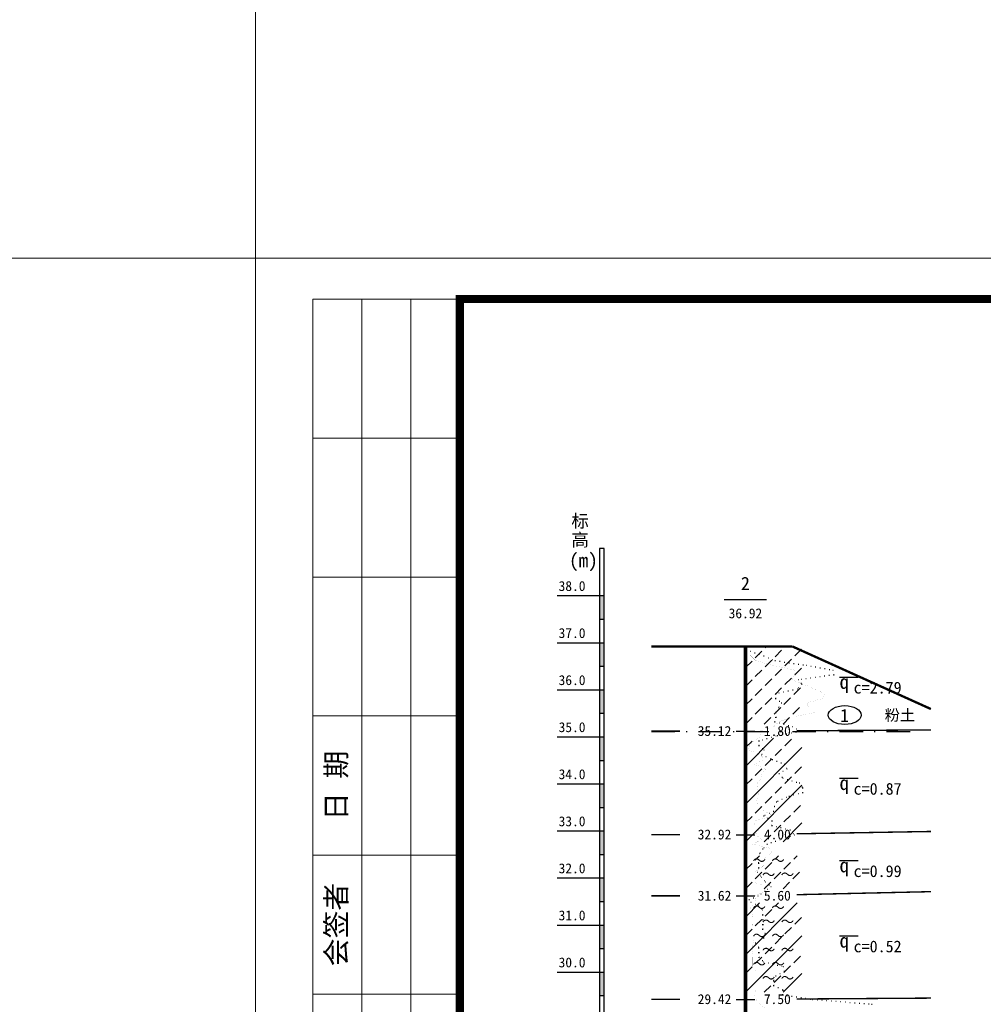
# Model space of a CAD drawing. Extents: x -27255 to 1448651, y 31034 to 8081248.
# Tile 263 of 580: x 582977 to 583182, y 3865063 to 3865273. Entities that reach past the tile are written whole.
import ezdxf
from ezdxf.enums import TextEntityAlignment as Align

# ---------------------------------------------------------------- set-up
doc = ezdxf.new("R2010")
doc.units = 0
doc.layers.get('0').update_dxf_attribs({"linetype": 'CONTINUOUS'})
doc.layers.add('0.13文字', color=3, linetype='CONTINUOUS', lineweight=13)
doc.layers.add('图框', color=7, linetype='CONTINUOUS', lineweight=20)
for name, color, linetype in [('其他', 7, 'CONTINUOUS'), ('勘探点', 7, 'CONTINUOUS'), ('地层线', 7, 'CONTINUOUS'), ('地面线', 7, 'CONTINUOUS'), ('层号标注', 7, 'CONTINUOUS'), ('层底深度及标高', 7, 'CONTINUOUS'), ('柱状图例', 7, 'CONTINUOUS'), ('标高标尺', 1, 'CONTINUOUS'), ('水位线', 7, 'CONTINUOUS'), ('静探', 7, 'CONTINUOUS')]:
    doc.layers.add(name, color=color, linetype=linetype)
doc.styles.add('宋体', font='FangSong_GB2312.ttf')
doc.styles.add('黑体', font='simhei.ttf')

# ---------------------------------------------------------------- blocks, each defined once
blk = doc.blocks.new('d4trtg')
at = {"lineweight": 0}
for p, q in [((653868.4, 3899605.3), (653868.4, 3902577.3)), ((653868.4, 3902577.3), (658071.2, 3902577.3))]:
    blk.add_line(p, q, dxfattribs=at)
for p, q in [((654118.6, 3902527.3), (653938.4, 3902527.3)), ((653938.4, 3902527.3), (653938.4, 3901506.6)), ((653998.5, 3902527.3), (653998.5, 3901506.6)), ((654058.5, 3902527.3), (654058.5, 3901506.6)), ((654118.6, 3902357.2), (653938.4, 3902357.2)), ((654118.6, 3902187.1), (653938.4, 3902187.1)), ((654118.6, 3902017), (653938.4, 3902017)), ((654118.6, 3901846.8), (653938.4, 3901846.8)), ((654118.6, 3901676.7), (653938.4, 3901676.7))]:
    blk.add_line(p, q)
at = {"lineweight": 0, "const_width": 10}
blk.add_lwpolyline([(654118.6, 3902527.3), (658021.2, 3902527.3), (658021.2, 3899655.4), (654118.6, 3899655.4)], close=True, dxfattribs=at)
at = {"char_height": 25.02, "attachment_point": 5, "rotation": 90, "style": '宋体'}
for s, insert in [('日 期', (653968.5, 3901931.9)), ('会签者', (653968.5, 3901761.8))]:
    blk.add_mtext(s, dxfattribs=dict(at, insert=insert))

msp = doc.modelspace()

# ---------------------------------------------------------------- linework, layer by layer
at = {"layer": '0.13文字', "lineweight": 13}
msp.add_line((583026.86973, 3871338.12904), (583026.86973, 3855111.18), dxfattribs=at)
at = {"layer": '0.13文字', "linetype": 'Continuous', "lineweight": 13}
msp.add_line((582175.00285, 3865221.97935), (587865.89025, 3865221.97935), dxfattribs=at)
at = {"layer": '其他'}
for p, q in [((583151.02183, 3865132.95602, 4.4126), (583155.02183, 3865132.95602, 4.4126)), ((583151.02183, 3865111.45602, 4.4126), (583155.02183, 3865111.45602, 4.4126)), ((583151.02183, 3865093.95602, 4.4126), (583155.02183, 3865093.95602, 4.4126)), ((583151.02183, 3865077.95602, 4.4126), (583155.02183, 3865077.95602, 4.4126))]:
    msp.add_line(p, q, dxfattribs=at)
at = {"layer": '勘探点'}
msp.add_line((583126.52183, 3865149.45602, 4.4126), (583135.52183, 3865149.45602, 4.4126), dxfattribs=at)
at = {"layer": '勘探点', "const_width": 0.8, "elevation": 4.4126}
msp.add_lwpolyline([(583131.02183, 3865139.45602), (583131.02183, 3865023.45602)], dxfattribs=at)
at = {"layer": '地层线', "const_width": 0.3, "elevation": 4.4126}
for points in [[(583111.02183, 3865121.45602), (583117.09683, 3865121.45602)], [(583141.94683, 3865121.53077), (583170.44827, 3865121.72578)], [(583141.94683, 3865099.64577), (583170.44827, 3865100.1408)], [(583111.02183, 3865099.45602), (583117.09683, 3865099.45602)], [(583111.02183, 3865086.45602), (583117.09683, 3865086.45602)], [(583141.94683, 3865086.70327), (583170.44827, 3865087.34831)], [(583111.02183, 3865064.45602), (583117.09683, 3865064.45602)], [(583141.94683, 3865064.53077), (583170.44827, 3865064.72578)]]:
    msp.add_lwpolyline(points, dxfattribs=at)
at = {"layer": '地面线', "const_width": 0.5, "elevation": 4.4126}
for points in [[(583111.02183, 3865139.45602), (583131.02183, 3865139.45602)], [(583131.02183, 3865139.45602), (583141.02183, 3865139.45602)], [(583141.02183, 3865139.45602), (583170.44827, 3865126.16508)]]:
    msp.add_lwpolyline(points, dxfattribs=at)
at = {"layer": '层号标注'}
msp.add_ellipse((583152.13233, 3865124.88323, 4.4126), major_axis=(3.5, 0), ratio=0.571428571, dxfattribs=at)
at = {"layer": '层底深度及标高'}
for p, q in [((583129.02183, 3865121.45602, 4.4126), (583133.02183, 3865121.45602, 4.4126)), ((583129.02183, 3865099.45602, 4.4126), (583133.02183, 3865099.45602, 4.4126)), ((583129.02183, 3865086.45602, 4.4126), (583133.02183, 3865086.45602, 4.4126)), ((583129.02183, 3865064.45602, 4.4126), (583133.02183, 3865064.45602, 4.4126))]:
    msp.add_line(p, q, dxfattribs=at)
at = {"layer": '柱状图例'}
for p, q in [((583131.02183, 3865138.95602, 4.4126), (583131.52183, 3865139.45602, 4.4126)), ((583133.12183, 3865137.05602, 4.4126), (583134.52183, 3865138.45602, 4.4126)), ((583135.22183, 3865139.15602, 4.4126), (583135.52183, 3865139.45602, 4.4126)), ((583137.32183, 3865137.25602, 4.4126), (583138.72183, 3865138.65602, 4.4126)), ((583139.42183, 3865139.35602, 4.4126), (583139.52183, 3865139.45602, 4.4126)), ((583141.52183, 3865137.45602, 4.4126), (583142.92183, 3865138.85602, 4.4126)), ((583131.02183, 3865134.95602, 4.4126), (583132.42183, 3865136.35602, 4.4126)), ((583135.22183, 3865135.15602, 4.4126), (583136.62183, 3865136.55602, 4.4126)), ((583139.42183, 3865135.35602, 4.4126), (583140.82183, 3865136.75602, 4.4126)), ((583133.12183, 3865133.05602, 4.4126), (583134.52183, 3865134.45602, 4.4126)), ((583137.32183, 3865133.25602, 4.4126), (583138.72183, 3865134.65602, 4.4126)), ((583141.52183, 3865133.45602, 4.4126), (583142.92183, 3865134.85602, 4.4126)), ((583131.02183, 3865130.95602, 4.4126), (583132.42183, 3865132.35602, 4.4126)), ((583135.22183, 3865131.15602, 4.4126), (583136.62183, 3865132.55602, 4.4126)), ((583139.42183, 3865131.35602, 4.4126), (583140.82183, 3865132.75602, 4.4126)), ((583133.12183, 3865129.05602, 4.4126), (583134.52183, 3865130.45602, 4.4126)), ((583137.32183, 3865129.25602, 4.4126), (583138.72183, 3865130.65602, 4.4126)), ((583141.32183, 3865129.25602, 4.4126), (583142.72183, 3865130.65602, 4.4126)), ((583131.02183, 3865126.95602, 4.4126), (583132.42183, 3865128.35602, 4.4126)), ((583135.22183, 3865127.15602, 4.4126), (583136.62183, 3865128.55602, 4.4126)), ((583139.22183, 3865127.15602, 4.4126), (583140.62183, 3865128.55602, 4.4126)), ((583133.12183, 3865125.05602, 4.4126), (583134.52183, 3865126.45602, 4.4126)), ((583137.12183, 3865125.05602, 4.4126), (583138.52183, 3865126.45602, 4.4126)), ((583141.12183, 3865125.05602, 4.4126), (583142.52183, 3865126.45602, 4.4126)), ((583131.02183, 3865122.95602, 4.4126), (583132.42183, 3865124.35602, 4.4126)), ((583135.02183, 3865122.95602, 4.4126), (583136.42183, 3865124.35602, 4.4126)), ((583139.02183, 3865122.95602, 4.4126), (583140.42183, 3865124.35602, 4.4126)), ((583131.02183, 3865113.95602, 4.4126), (583137.02183, 3865119.95602, 4.4126)), ((583131.02183, 3865117.95602, 4.4126), (583132.42183, 3865119.35602, 4.4126)), ((583139.42183, 3865118.35602, 4.4126), (583140.82183, 3865119.75602, 4.4126)), ((583131.02183, 3865105.95602, 4.4126), (583143.02183, 3865117.95602, 4.4126)), ((583137.32183, 3865116.25602, 4.4126), (583138.72183, 3865117.65602, 4.4126)), ((583135.22183, 3865114.15602, 4.4126), (583136.62183, 3865115.55602, 4.4126)), ((583133.12183, 3865112.05602, 4.4126), (583134.52183, 3865113.45602, 4.4126)), ((583141.52183, 3865112.45602, 4.4126), (583142.92183, 3865113.85602, 4.4126)), ((583131.02183, 3865109.95602, 4.4126), (583132.42183, 3865111.35602, 4.4126)), ((583139.42183, 3865110.35602, 4.4126), (583140.82183, 3865111.75602, 4.4126)), ((583131.02183, 3865097.95602, 4.4126), (583143.02183, 3865109.95602, 4.4126)), ((583137.32183, 3865108.25602, 4.4126), (583138.72183, 3865109.65602, 4.4126)), ((583135.22183, 3865106.15602, 4.4126), (583136.62183, 3865107.55602, 4.4126)), ((583133.12183, 3865104.05602, 4.4126), (583134.52183, 3865105.45602, 4.4126)), ((583141.32183, 3865104.25602, 4.4126), (583142.72183, 3865105.65602, 4.4126)), ((583131.02183, 3865101.95602, 4.4126), (583132.42183, 3865103.35602, 4.4126)), ((583139.22183, 3865102.15602, 4.4126), (583140.62183, 3865103.55602, 4.4126)), ((583137.12183, 3865100.05602, 4.4126), (583138.52183, 3865101.45602, 4.4126)), ((583139.02183, 3865097.95602, 4.4126), (583143.02183, 3865101.95602, 4.4126)), ((583135.02183, 3865097.95602, 4.4126), (583136.42183, 3865099.35602, 4.4126)), ((583133.12183, 3865094.05602, 4.4126), (583134.02183, 3865094.95602, 4.4126)), ((583137.32183, 3865094.25602, 4.4126), (583138.02183, 3865094.95602, 4.4126)), ((583141.32183, 3865094.25602, 4.4126), (583142.02183, 3865094.95602, 4.4126)), ((583131.02183, 3865091.95602, 4.4126), (583132.42183, 3865093.35602, 4.4126)), ((583135.22183, 3865092.15602, 4.4126), (583136.62183, 3865093.55602, 4.4126)), ((583139.22183, 3865092.15602, 4.4126), (583140.62183, 3865093.55602, 4.4126)), ((583133.12183, 3865090.05602, 4.4126), (583134.52183, 3865091.45602, 4.4126)), ((583137.12183, 3865090.05602, 4.4126), (583138.52183, 3865091.45602, 4.4126)), ((583141.12183, 3865090.05602, 4.4126), (583142.52183, 3865091.45602, 4.4126)), ((583131.02183, 3865087.95602, 4.4126), (583132.42183, 3865089.35602, 4.4126)), ((583135.02183, 3865087.95602, 4.4126), (583136.42183, 3865089.35602, 4.4126)), ((583139.02183, 3865087.95602, 4.4126), (583140.42183, 3865089.35602, 4.4126)), ((583131.02183, 3865073.95602, 4.4126), (583142.02183, 3865084.95602, 4.4126)), ((583131.02183, 3865081.95602, 4.4126), (583134.02183, 3865084.95602, 4.4126)), ((583135.22183, 3865082.15602, 4.4126), (583136.62183, 3865083.55602, 4.4126)), ((583137.32183, 3865084.25602, 4.4126), (583138.02183, 3865084.95602, 4.4126)), ((583133.12183, 3865080.05602, 4.4126), (583134.52183, 3865081.45602, 4.4126)), ((583141.52183, 3865080.45602, 4.4126), (583142.92183, 3865081.85602, 4.4126)), ((583131.02183, 3865077.95602, 4.4126), (583132.42183, 3865079.35602, 4.4126)), ((583139.42183, 3865078.35602, 4.4126), (583140.82183, 3865079.75602, 4.4126)), ((583131.02183, 3865065.95602, 4.4126), (583143.02183, 3865077.95602, 4.4126)), ((583137.32183, 3865076.25602, 4.4126), (583138.72183, 3865077.65602, 4.4126)), ((583135.22183, 3865074.15602, 4.4126), (583136.62183, 3865075.55602, 4.4126)), ((583133.12183, 3865072.05602, 4.4126), (583134.52183, 3865073.45602, 4.4126)), ((583141.32183, 3865072.25602, 4.4126), (583142.72183, 3865073.65602, 4.4126)), ((583131.02183, 3865069.95602, 4.4126), (583132.42183, 3865071.35602, 4.4126)), ((583139.22183, 3865070.15602, 4.4126), (583140.62183, 3865071.55602, 4.4126)), ((583137.12183, 3865068.05602, 4.4126), (583138.52183, 3865069.45602, 4.4126)), ((583139.02183, 3865065.95602, 4.4126), (583143.02183, 3865069.95602, 4.4126)), ((583135.02183, 3865065.95602, 4.4126), (583136.42183, 3865067.35602, 4.4126))]:
    msp.add_line(p, q, dxfattribs=at)
at = {"layer": '标高标尺'}
for p, q in [((583101.02183, 3865160.25602, 4.4126), (583100.02183, 3865160.25602, 4.4126)), ((583100.02183, 3865160.25602, 4.4126), (583100.02183, 3865015.93668, 4.4126)), ((583101.02183, 3865015.93668, 4.4126), (583101.02183, 3865160.25602, 4.4126)), ((583091.02183, 3865150.25602, 4.4126), (583101.02183, 3865150.25602, 4.4126)), ((583100.02183, 3865145.25602, 4.4126), (583101.02183, 3865145.25602, 4.4126)), ((583091.02183, 3865140.25602, 4.4126), (583101.02183, 3865140.25602, 4.4126)), ((583100.02183, 3865135.25602, 4.4126), (583101.02183, 3865135.25602, 4.4126)), ((583091.02183, 3865130.25602, 4.4126), (583101.02183, 3865130.25602, 4.4126)), ((583100.02183, 3865125.25602, 4.4126), (583101.02183, 3865125.25602, 4.4126)), ((583091.02183, 3865120.25602, 4.4126), (583101.02183, 3865120.25602, 4.4126)), ((583100.02183, 3865115.25602, 4.4126), (583101.02183, 3865115.25602, 4.4126)), ((583091.02183, 3865110.25602, 4.4126), (583101.02183, 3865110.25602, 4.4126)), ((583100.02183, 3865105.25602, 4.4126), (583101.02183, 3865105.25602, 4.4126)), ((583091.02183, 3865100.25602, 4.4126), (583101.02183, 3865100.25602, 4.4126)), ((583100.02183, 3865095.25602, 4.4126), (583101.02183, 3865095.25602, 4.4126)), ((583091.02183, 3865090.25602, 4.4126), (583101.02183, 3865090.25602, 4.4126)), ((583100.02183, 3865085.25602, 4.4126), (583101.02183, 3865085.25602, 4.4126)), ((583091.02183, 3865080.25602, 4.4126), (583101.02183, 3865080.25602, 4.4126)), ((583100.02183, 3865075.25602, 4.4126), (583101.02183, 3865075.25602, 4.4126)), ((583091.02183, 3865070.25602, 4.4126), (583101.02183, 3865070.25602, 4.4126)), ((583100.02183, 3865065.25602, 4.4126), (583101.02183, 3865065.25602, 4.4126))]:
    msp.add_line(p, q, dxfattribs=at)
for points in [[(583100.02183, 3865150.25602, 4.4126), (583101.02183, 3865150.25602, 4.4126), (583100.02183, 3865145.25602, 4.4126), (583101.02183, 3865145.25602, 4.4126)], [(583100.02183, 3865140.25602, 4.4126), (583101.02183, 3865140.25602, 4.4126), (583100.02183, 3865135.25602, 4.4126), (583101.02183, 3865135.25602, 4.4126)], [(583100.02183, 3865130.25602, 4.4126), (583101.02183, 3865130.25602, 4.4126), (583100.02183, 3865125.25602, 4.4126), (583101.02183, 3865125.25602, 4.4126)], [(583100.02183, 3865120.25602, 4.4126), (583101.02183, 3865120.25602, 4.4126), (583100.02183, 3865115.25602, 4.4126), (583101.02183, 3865115.25602, 4.4126)], [(583100.02183, 3865110.25602, 4.4126), (583101.02183, 3865110.25602, 4.4126), (583100.02183, 3865105.25602, 4.4126), (583101.02183, 3865105.25602, 4.4126)], [(583100.02183, 3865100.25602, 4.4126), (583101.02183, 3865100.25602, 4.4126), (583100.02183, 3865095.25602, 4.4126), (583101.02183, 3865095.25602, 4.4126)], [(583100.02183, 3865090.25602, 4.4126), (583101.02183, 3865090.25602, 4.4126), (583100.02183, 3865085.25602, 4.4126), (583101.02183, 3865085.25602, 4.4126)], [(583100.02183, 3865080.25602, 4.4126), (583101.02183, 3865080.25602, 4.4126), (583100.02183, 3865075.25602, 4.4126), (583101.02183, 3865075.25602, 4.4126)], [(583100.02183, 3865070.25602, 4.4126), (583101.02183, 3865070.25602, 4.4126), (583100.02183, 3865065.25602, 4.4126), (583101.02183, 3865065.25602, 4.4126)]]:
    msp.add_solid(points, dxfattribs=at)
at = {"layer": '水位线'}
for p, q in [((583111.02183, 3865121.35602, 4.4126), (583116.02183, 3865121.35602, 4.4126)), ((583118.42183, 3865121.35602, 4.4126), (583118.62183, 3865121.35602, 4.4126)), ((583121.02183, 3865121.35602, 4.4126), (583126.02183, 3865121.35602, 4.4126)), ((583128.42183, 3865121.35602, 4.4126), (583128.62183, 3865121.35602, 4.4126)), ((583131.02183, 3865121.35602, 4.4126), (583136.02183, 3865121.35602, 4.4126)), ((583131.02183, 3865121.35602, 4.4126), (583136.02183, 3865121.35602, 4.4126)), ((583138.42183, 3865121.35602, 4.4126), (583138.62183, 3865121.35602, 4.4126)), ((583138.42183, 3865121.35602, 4.4126), (583138.62183, 3865121.35602, 4.4126)), ((583141.02183, 3865121.35602, 4.4126), (583146.02183, 3865121.35602, 4.4126)), ((583148.42183, 3865121.35602, 4.4126), (583148.62183, 3865121.35602, 4.4126)), ((583151.02183, 3865121.35602, 4.4126), (583156.02183, 3865121.35602, 4.4126)), ((583158.42183, 3865121.35602, 4.4126), (583158.62183, 3865121.35602, 4.4126)), ((583161.02183, 3865121.35602, 4.4126), (583166.02183, 3865121.35602, 4.4126))]:
    msp.add_line(p, q, dxfattribs=at)
at = {"layer": '静探'}
for p, q in [((583132.01183, 3865138.45602, 4.4126), (583132.11183, 3865138.45602, 4.4126)), ((583132.95697, 3865138.12936, 4.4126), (583133.05697, 3865138.12936, 4.4126)), ((583133.90212, 3865137.8027, 4.4126), (583134.00212, 3865137.8027, 4.4126)), ((583134.84726, 3865137.47603, 4.4126), (583134.94726, 3865137.47603, 4.4126)), ((583134.90517, 3865137.45602, 4.4126), (583135.00517, 3865137.45602, 4.4126)), ((583135.82824, 3865137.0714, 4.4126), (583135.92824, 3865137.0714, 4.4126)), ((583136.75132, 3865136.68679, 4.4126), (583136.85132, 3865136.68679, 4.4126)), ((583137.30517, 3865136.45602, 4.4126), (583137.40517, 3865136.45602, 4.4126)), ((583138.2939, 3865136.30636, 4.4126), (583138.3939, 3865136.30636, 4.4126)), ((583139.28264, 3865136.1567, 4.4126), (583139.38264, 3865136.1567, 4.4126)), ((583140.27138, 3865136.00705, 4.4126), (583140.37138, 3865136.00705, 4.4126)), ((583141.26012, 3865135.85739, 4.4126), (583141.36012, 3865135.85739, 4.4126)), ((583142.24886, 3865135.70773, 4.4126), (583142.34886, 3865135.70773, 4.4126)), ((583143.23759, 3865135.55807, 4.4126), (583143.33759, 3865135.55807, 4.4126)), ((583143.91183, 3865135.45602, 4.4126), (583144.01183, 3865135.45602, 4.4126)), ((583144.8966, 3865135.28214, 4.4126), (583144.9966, 3865135.28214, 4.4126)), ((583145.88137, 3865135.10825, 4.4126), (583145.98137, 3865135.10825, 4.4126)), ((583146.86613, 3865134.93437, 4.4126), (583146.96613, 3865134.93437, 4.4126)), ((583147.8509, 3865134.76048, 4.4126), (583147.9509, 3865134.76048, 4.4126)), ((583148.83566, 3865134.5866, 4.4126), (583148.93566, 3865134.5866, 4.4126)), ((583149.57517, 3865134.45602, 4.4126), (583149.67517, 3865134.45602, 4.4126)), ((583142.23183, 3865132.45602, 4.4126), (583142.33183, 3865132.45602, 4.4126)), ((583142.82668, 3865131.65218, 4.4126), (583142.92668, 3865131.65218, 4.4126)), ((583142.83916, 3865132.5365, 4.4126), (583142.93916, 3865132.5365, 4.4126)), ((583143.83049, 3865132.66786, 4.4126), (583143.93049, 3865132.66786, 4.4126)), ((583144.82183, 3865132.79922, 4.4126), (583144.92183, 3865132.79922, 4.4126)), ((583145.81316, 3865132.93058, 4.4126), (583145.91316, 3865132.93058, 4.4126)), ((583146.8045, 3865133.06194, 4.4126), (583146.9045, 3865133.06194, 4.4126)), ((583147.79583, 3865133.1933, 4.4126), (583147.89583, 3865133.1933, 4.4126)), ((583148.78716, 3865133.32466, 4.4126), (583148.88716, 3865133.32466, 4.4126)), ((583149.77442, 3865133.47607, 4.4126), (583149.87442, 3865133.47607, 4.4126)), ((583149.7785, 3865133.45602, 4.4126), (583149.8785, 3865133.45602, 4.4126)), ((583137.41517, 3865129.45602, 4.4126), (583137.41517, 3865129.25602, 4.4126)), ((583138.10967, 3865129.60689, 4.4126), (583138.20967, 3865129.60689, 4.4126)), ((583139.08687, 3865129.81917, 4.4126), (583139.18687, 3865129.81917, 4.4126)), ((583140.06408, 3865130.03145, 4.4126), (583140.16408, 3865130.03145, 4.4126)), ((583141.04129, 3865130.24374, 4.4126), (583141.14129, 3865130.24374, 4.4126)), ((583142.0185, 3865130.45602, 4.4126), (583142.1185, 3865130.45602, 4.4126)), ((583142.28182, 3865130.73223, 4.4126), (583142.38182, 3865130.73223, 4.4126)), ((583142.97183, 3865131.45602, 4.4126), (583143.07183, 3865131.45602, 4.4126)), ((583137.41517, 3865128.45602, 4.4126), (583137.41517, 3865128.25602, 4.4126)), ((583137.4285, 3865128.45602, 4.4126), (583137.5285, 3865128.45602, 4.4126)), ((583138.20104, 3865127.82105, 4.4126), (583138.30104, 3865127.82105, 4.4126)), ((583138.64517, 3865127.45602, 4.4126), (583138.74517, 3865127.45602, 4.4126)), ((583137.4385, 3865125.45602, 4.4126), (583137.4385, 3865125.25602, 4.4126)), ((583137.51678, 3865125.59099, 4.4126), (583137.61678, 3865125.59099, 4.4126)), ((583138.0185, 3865126.45602, 4.4126), (583138.1185, 3865126.45602, 4.4126)), ((583138.11415, 3865126.60866, 4.4126), (583138.21415, 3865126.60866, 4.4126)), ((583137.2185, 3865123.45602, 4.4126), (583137.3185, 3865123.45602, 4.4126)), ((583137.22998, 3865123.49559, 4.4126), (583137.32998, 3865123.49559, 4.4126)), ((583137.4385, 3865124.45602, 4.4126), (583137.4385, 3865124.25602, 4.4126)), ((583137.5085, 3865124.45602, 4.4126), (583137.6085, 3865124.45602, 4.4126)), ((583138.18574, 3865123.20215, 4.4126), (583138.28574, 3865123.20215, 4.4126)), ((583139.15298, 3865122.94828, 4.4126), (583139.25298, 3865122.94828, 4.4126)), ((583140.12022, 3865122.69441, 4.4126), (583140.22022, 3865122.69441, 4.4126)), ((583140.724, 3865121.08088, 4.4126), (583140.824, 3865121.08088, 4.4126)), ((583141.0285, 3865122.45602, 4.4126), (583141.1285, 3865122.45602, 4.4126)), ((583141.70625, 3865121.26845, 4.4126), (583141.80625, 3865121.26845, 4.4126)), ((583141.88508, 3865121.94001, 4.4126), (583141.98508, 3865121.94001, 4.4126)), ((583142.6885, 3865121.45602, 4.4126), (583142.7885, 3865121.45602, 4.4126)), ((583133.89517, 3865119.45602, 4.4126), (583133.89517, 3865119.25602, 4.4126)), ((583134.56381, 3865119.64402, 4.4126), (583134.66381, 3865119.64402, 4.4126)), ((583135.52649, 3865119.91469, 4.4126), (583135.62649, 3865119.91469, 4.4126)), ((583136.48916, 3865120.18535, 4.4126), (583136.58916, 3865120.18535, 4.4126)), ((583137.45183, 3865120.45602, 4.4126), (583137.55183, 3865120.45602, 4.4126)), ((583137.77725, 3865120.51816, 4.4126), (583137.87725, 3865120.51816, 4.4126)), ((583138.7595, 3865120.70573, 4.4126), (583138.8595, 3865120.70573, 4.4126)), ((583139.74175, 3865120.8933, 4.4126), (583139.84175, 3865120.8933, 4.4126)), ((583133.8585, 3865118.45602, 4.4126), (583133.9585, 3865118.45602, 4.4126)), ((583133.89517, 3865118.45602, 4.4126), (583133.89517, 3865118.25602, 4.4126)), ((583134.5891, 3865117.77322, 4.4126), (583134.6891, 3865117.77322, 4.4126)), ((583134.9285, 3865117.45602, 4.4126), (583135.0285, 3865117.45602, 4.4126)), ((583134.44183, 3865116.45602, 4.4126), (583134.54183, 3865116.45602, 4.4126)), ((583134.4909, 3865116.55685, 4.4126), (583134.5909, 3865116.55685, 4.4126)), ((583135.3574, 3865116.05387, 4.4126), (583135.4574, 3865116.05387, 4.4126)), ((583136.27298, 3865115.65171, 4.4126), (583136.37298, 3865115.65171, 4.4126)), ((583136.7185, 3865115.45602, 4.4126), (583136.8185, 3865115.45602, 4.4126)), ((583137.65028, 3865115.09299, 4.4126), (583137.75028, 3865115.09299, 4.4126)), ((583138.58205, 3865114.72996, 4.4126), (583138.68205, 3865114.72996, 4.4126)), ((583138.95192, 3865112.94001, 4.4126), (583139.05192, 3865112.94001, 4.4126)), ((583139.28517, 3865114.45602, 4.4126), (583139.38517, 3865114.45602, 4.4126)), ((583139.74884, 3865113.57002, 4.4126), (583139.84884, 3865113.57002, 4.4126)), ((583139.8085, 3865113.45602, 4.4126), (583139.9085, 3865113.45602, 4.4126)), ((583138.1485, 3865112.45602, 4.4126), (583138.2485, 3865112.45602, 4.4126)), ((583138.77, 3865111.67261, 4.4126), (583138.87, 3865111.67261, 4.4126)), ((583138.94183, 3865111.45602, 4.4126), (583139.04183, 3865111.45602, 4.4126)), ((583139.90397, 3865111.18346, 4.4126), (583140.00397, 3865111.18346, 4.4126)), ((583140.86611, 3865110.9109, 4.4126), (583140.96611, 3865110.9109, 4.4126)), ((583141.82825, 3865110.63834, 4.4126), (583141.92825, 3865110.63834, 4.4126)), ((583142.47183, 3865110.45602, 4.4126), (583142.57183, 3865110.45602, 4.4126)), ((583143.04346, 3865109.63551, 4.4126), (583143.14346, 3865109.63551, 4.4126)), ((583143.1685, 3865109.45602, 4.4126), (583143.1685, 3865109.25602, 4.4126)), ((583137.5885, 3865106.45602, 4.4126), (583137.6885, 3865106.45602, 4.4126)), ((583137.84929, 3865106.58262, 4.4126), (583137.94929, 3865106.58262, 4.4126)), ((583138.74889, 3865107.01932, 4.4126), (583138.84889, 3865107.01932, 4.4126)), ((583139.6485, 3865107.45602, 4.4126), (583139.7485, 3865107.45602, 4.4126)), ((583140.28269, 3865107.63619, 4.4126), (583140.38269, 3865107.63619, 4.4126)), ((583141.24463, 3865107.90947, 4.4126), (583141.34463, 3865107.90947, 4.4126)), ((583142.20656, 3865108.18274, 4.4126), (583142.30656, 3865108.18274, 4.4126)), ((583143.1685, 3865108.45602, 4.4126), (583143.1685, 3865108.25602, 4.4126)), ((583143.1685, 3865108.45602, 4.4126), (583143.2685, 3865108.45602, 4.4126)), ((583136.93517, 3865104.45602, 4.4126), (583137.03517, 3865104.45602, 4.4126)), ((583136.93886, 3865104.47482, 4.4126), (583137.03886, 3865104.47482, 4.4126)), ((583137.13183, 3865105.45602, 4.4126), (583137.23183, 3865105.45602, 4.4126)), ((583137.1731, 3865105.54638, 4.4126), (583137.2731, 3865105.54638, 4.4126)), ((583134.88517, 3865103.45602, 4.4126), (583134.98517, 3865103.45602, 4.4126)), ((583135.13763, 3865103.57917, 4.4126), (583135.23763, 3865103.57917, 4.4126)), ((583135.74925, 3865102.95267, 4.4126), (583135.84925, 3865102.95267, 4.4126)), ((583136.0364, 3865104.0176, 4.4126), (583136.1364, 3865104.0176, 4.4126)), ((583136.60183, 3865102.45602, 4.4126), (583136.60183, 3865102.25602, 4.4126)), ((583136.56517, 3865101.45602, 4.4126), (583136.66517, 3865101.45602, 4.4126)), ((583136.60183, 3865101.45602, 4.4126), (583136.60183, 3865101.25602, 4.4126)), ((583137.53403, 3865101.20844, 4.4126), (583137.63403, 3865101.20844, 4.4126)), ((583138.5029, 3865100.96086, 4.4126), (583138.6029, 3865100.96086, 4.4126)), ((583139.47177, 3865100.71328, 4.4126), (583139.57177, 3865100.71328, 4.4126)), ((583140.44064, 3865100.4657, 4.4126), (583140.54064, 3865100.4657, 4.4126)), ((583140.4785, 3865100.45602, 4.4126), (583140.5785, 3865100.45602, 4.4126)), ((583137.36965, 3865098.1117, 4.4126), (583137.46965, 3865098.1117, 4.4126)), ((583138.3085, 3865098.45602, 4.4126), (583138.4085, 3865098.45602, 4.4126)), ((583138.59302, 3865098.54653, 4.4126), (583138.69302, 3865098.54653, 4.4126)), ((583139.54595, 3865098.8497, 4.4126), (583139.64595, 3865098.8497, 4.4126)), ((583140.49889, 3865099.15286, 4.4126), (583140.59889, 3865099.15286, 4.4126)), ((583141.17599, 3865099.73942, 4.4126), (583141.27599, 3865099.73942, 4.4126)), ((583141.45183, 3865099.45602, 4.4126), (583141.55183, 3865099.45602, 4.4126)), ((583134.67183, 3865096.45602, 4.4126), (583134.77183, 3865096.45602, 4.4126)), ((583134.90879, 3865096.71641, 4.4126), (583135.00879, 3865096.71641, 4.4126)), ((583135.58183, 3865097.45602, 4.4126), (583135.68183, 3865097.45602, 4.4126)), ((583136.4308, 3865097.76738, 4.4126), (583136.5308, 3865097.76738, 4.4126)), ((583133.40183, 3865094.45602, 4.4126), (583133.50183, 3865094.45602, 4.4126)), ((583133.48249, 3865094.5935, 4.4126), (583133.58249, 3865094.5935, 4.4126)), ((583133.9885, 3865095.45602, 4.4126), (583134.0885, 3865095.45602, 4.4126)), ((583134.10764, 3865095.63038, 4.4126), (583134.20764, 3865095.63038, 4.4126)), ((583133.75432, 3865093.5202, 4.4126), (583133.85432, 3865093.5202, 4.4126)), ((583133.7785, 3865093.45602, 4.4126), (583133.7785, 3865093.25602, 4.4126)), ((583133.7785, 3865092.45602, 4.4126), (583133.7785, 3865092.25602, 4.4126)), ((583133.8585, 3865092.45602, 4.4126), (583133.9585, 3865092.45602, 4.4126)), ((583133.58183, 3865091.45602, 4.4126), (583133.68183, 3865091.45602, 4.4126)), ((583133.59185, 3865091.49223, 4.4126), (583133.69185, 3865091.49223, 4.4126)), ((583134.22948, 3865090.69408, 4.4126), (583134.32948, 3865090.69408, 4.4126)), ((583134.43183, 3865090.45602, 4.4126), (583134.53183, 3865090.45602, 4.4126)), ((583135.078, 3865089.69283, 4.4126), (583135.178, 3865089.69283, 4.4126)), ((583135.2785, 3865089.45602, 4.4126), (583135.3785, 3865089.45602, 4.4126)), ((583135.62734, 3865087.85313, 4.4126), (583135.72734, 3865087.85313, 4.4126)), ((583136.03216, 3865088.79876, 4.4126), (583136.13216, 3865088.79876, 4.4126)), ((583136.42517, 3865088.45602, 4.4126), (583136.52517, 3865088.45602, 4.4126)), ((583131.77977, 3865085.68496, 4.4126), (583131.87977, 3865085.68496, 4.4126)), ((583132.70247, 3865086.07049, 4.4126), (583132.80247, 3865086.07049, 4.4126)), ((583133.62517, 3865086.45602, 4.4126), (583133.72517, 3865086.45602, 4.4126)), ((583134.27383, 3865086.8953, 4.4126), (583134.37383, 3865086.8953, 4.4126)), ((583135.10183, 3865087.45602, 4.4126), (583135.20183, 3865087.45602, 4.4126)), ((583131.23183, 3865085.45602, 4.4126), (583131.33183, 3865085.45602, 4.4126)), ((583132.15857, 3865085.08031, 4.4126), (583132.25857, 3865085.08031, 4.4126)), ((583133.08531, 3865084.70461, 4.4126), (583133.18531, 3865084.70461, 4.4126)), ((583133.6985, 3865084.45602, 4.4126), (583133.7985, 3865084.45602, 4.4126)), ((583134.35913, 3865083.70531, 4.4126), (583134.45913, 3865083.70531, 4.4126)), ((583134.5785, 3865083.45602, 4.4126), (583134.6785, 3865083.45602, 4.4126)), ((583134.68129, 3865082.46132, 4.4126), (583134.78129, 3865082.46132, 4.4126)), ((583134.68183, 3865082.45602, 4.4126), (583134.68183, 3865082.25602, 4.4126)), ((583134.68183, 3865081.45602, 4.4126), (583134.68183, 3865081.25602, 4.4126)), ((583134.6885, 3865081.45602, 4.4126), (583134.6885, 3865081.25602, 4.4126)), ((583134.65183, 3865080.45602, 4.4126), (583134.65183, 3865080.25602, 4.4126)), ((583134.65183, 3865079.45602, 4.4126), (583134.65183, 3865079.25602, 4.4126)), ((583134.6885, 3865080.45602, 4.4126), (583134.6885, 3865080.25602, 4.4126)), ((583134.69517, 3865079.45602, 4.4126), (583134.79517, 3865079.45602, 4.4126)), ((583134.86183, 3865077.45602, 4.4126), (583134.96183, 3865077.45602, 4.4126)), ((583134.87706, 3865077.5036, 4.4126), (583134.97706, 3865077.5036, 4.4126)), ((583135.13276, 3865078.55685, 4.4126), (583135.23276, 3865078.55685, 4.4126)), ((583135.18183, 3865078.45602, 4.4126), (583135.28183, 3865078.45602, 4.4126)), ((583133.12517, 3865076.45602, 4.4126), (583133.22517, 3865076.45602, 4.4126)), ((583133.12863, 3865076.45802, 4.4126), (583133.22863, 3865076.45802, 4.4126)), ((583133.70409, 3865075.64064, 4.4126), (583133.80409, 3865075.64064, 4.4126)), ((583133.83517, 3865075.45602, 4.4126), (583133.83517, 3865075.25602, 4.4126)), ((583133.99523, 3865076.95702, 4.4126), (583134.09523, 3865076.95702, 4.4126)), ((583133.83517, 3865074.45602, 4.4126), (583133.83517, 3865074.25602, 4.4126)), ((583133.8585, 3865074.45602, 4.4126), (583133.8585, 3865074.25602, 4.4126)), ((583133.8585, 3865073.45602, 4.4126), (583133.8585, 3865073.25602, 4.4126)), ((583133.92517, 3865073.45602, 4.4126), (583134.02517, 3865073.45602, 4.4126)), ((583134.60878, 3865072.72618, 4.4126), (583134.70878, 3865072.72618, 4.4126)), ((583134.86183, 3865072.45602, 4.4126), (583134.96183, 3865072.45602, 4.4126)), ((583135.83422, 3865072.22265, 4.4126), (583135.93422, 3865072.22265, 4.4126)), ((583136.80661, 3865071.98927, 4.4126), (583136.90661, 3865071.98927, 4.4126)), ((583137.77899, 3865071.7559, 4.4126), (583137.87899, 3865071.7559, 4.4126)), ((583138.75138, 3865071.52253, 4.4126), (583138.85138, 3865071.52253, 4.4126)), ((583139.0285, 3865071.45602, 4.4126), (583139.1285, 3865071.45602, 4.4126)), ((583137.42183, 3865069.45602, 4.4126), (583137.52183, 3865069.45602, 4.4126)), ((583137.45561, 3865069.47503, 4.4126), (583137.55561, 3865069.47503, 4.4126)), ((583138.32706, 3865069.96553, 4.4126), (583138.42706, 3865069.96553, 4.4126)), ((583139.1961, 3865070.47016, 4.4126), (583139.2961, 3865070.47016, 4.4126)), ((583139.1985, 3865070.45602, 4.4126), (583139.2985, 3865070.45602, 4.4126)), ((583136.96517, 3865068.45602, 4.4126), (583136.96517, 3865068.25602, 4.4126)), ((583136.96517, 3865067.45602, 4.4126), (583136.96517, 3865067.25602, 4.4126)), ((583137.00643, 3865068.54638, 4.4126), (583137.10643, 3865068.54638, 4.4126)), ((583137.0585, 3865067.45602, 4.4126), (583137.1585, 3865067.45602, 4.4126)), ((583137.94172, 3865066.98706, 4.4126), (583138.04172, 3865066.98706, 4.4126)), ((583138.82493, 3865066.51809, 4.4126), (583138.92493, 3865066.51809, 4.4126)), ((583138.85517, 3865065.45602, 4.4126), (583138.95517, 3865065.45602, 4.4126)), ((583138.94183, 3865066.45602, 4.4126), (583138.94183, 3865066.25602, 4.4126)), ((583138.94183, 3865065.45602, 4.4126), (583138.94183, 3865065.25602, 4.4126)), ((583139.84315, 3865065.30149, 4.4126), (583139.94315, 3865065.30149, 4.4126)), ((583140.83114, 3865065.14695, 4.4126), (583140.93114, 3865065.14695, 4.4126)), ((583141.81913, 3865064.99242, 4.4126), (583141.91913, 3865064.99242, 4.4126)), ((583142.80712, 3865064.83788, 4.4126), (583142.90712, 3865064.83788, 4.4126)), ((583143.7951, 3865064.68335, 4.4126), (583143.8951, 3865064.68335, 4.4126)), ((583144.78309, 3865064.52882, 4.4126), (583144.88309, 3865064.52882, 4.4126)), ((583145.2485, 3865064.45602, 4.4126), (583145.3485, 3865064.45602, 4.4126)), ((583146.24537, 3865064.37692, 4.4126), (583146.34537, 3865064.37692, 4.4126)), ((583147.24223, 3865064.29783, 4.4126), (583147.34223, 3865064.29783, 4.4126)), ((583148.2391, 3865064.21873, 4.4126), (583148.3391, 3865064.21873, 4.4126)), ((583149.23597, 3865064.13964, 4.4126), (583149.33597, 3865064.13964, 4.4126)), ((583150.23283, 3865064.06054, 4.4126), (583150.33283, 3865064.06054, 4.4126)), ((583151.2297, 3865063.98145, 4.4126), (583151.3297, 3865063.98145, 4.4126)), ((583152.22657, 3865063.90235, 4.4126), (583152.32657, 3865063.90235, 4.4126)), ((583153.22344, 3865063.82326, 4.4126), (583153.32344, 3865063.82326, 4.4126)), ((583154.2203, 3865063.74416, 4.4126), (583154.3203, 3865063.74416, 4.4126)), ((583155.21717, 3865063.66506, 4.4126), (583155.31717, 3865063.66506, 4.4126)), ((583156.21404, 3865063.58597, 4.4126), (583156.31404, 3865063.58597, 4.4126)), ((583157.2109, 3865063.50687, 4.4126), (583157.3109, 3865063.50687, 4.4126)), ((583157.85183, 3865063.45602, 4.4126), (583157.95183, 3865063.45602, 4.4126))]:
    msp.add_line(p, q, dxfattribs=at)
at = {"layer": '静探', "const_width": 0.01, "elevation": 4.4126}
msp.add_lwpolyline([(583131.12183, 3865138.45602), (583132.1885, 3865137.45602), (583133.1885, 3865136.45602), (583136.7885, 3865135.45602), (583141.35517, 3865134.45602), (583141.5885, 3865133.45602), (583140.82183, 3865132.45602), (583143.25517, 3865131.45602), (583145.6885, 3865130.45602), (583147.82183, 3865129.45602), (583147.5885, 3865128.45602), (583144.0885, 3865127.45602), (583144.42183, 3865126.45602), (583145.92183, 3865125.45602), (583141.05517, 3865124.45602), (583138.02183, 3865123.45602), (583137.15517, 3865122.45602), (583133.9885, 3865121.45602), (583134.42183, 3865120.45602), (583133.05517, 3865119.45602), (583131.85517, 3865118.45602), (583131.6885, 3865117.45602), (583134.15517, 3865116.45602), (583135.0885, 3865115.45602), (583132.85517, 3865114.45602), (583135.42183, 3865113.45602), (583134.55517, 3865112.45602), (583134.3885, 3865111.45602), (583133.5885, 3865110.45602), (583133.4885, 3865109.45602), (583133.85517, 3865108.45602), (583133.62183, 3865107.45602), (583133.1885, 3865106.45602), (583134.0885, 3865105.45602), (583134.9885, 3865104.45602), (583136.82183, 3865103.45602), (583133.25517, 3865102.45602), (583132.8885, 3865101.45602), (583133.8885, 3865100.45602), (583133.02183, 3865099.45602), (583134.5885, 3865098.45602), (583132.52183, 3865097.45602), (583136.72183, 3865096.45602), (583136.45517, 3865095.45602), (583134.9885, 3865094.45602), (583135.3885, 3865093.45602), (583134.42183, 3865092.45602), (583132.8885, 3865091.45602), (583132.92183, 3865090.45602), (583132.5885, 3865089.45602), (583135.3885, 3865088.45602), (583134.95517, 3865087.45602), (583133.22183, 3865086.45602), (583133.12183, 3865085.45602), (583132.5885, 3865084.45602), (583131.6885, 3865083.45602), (583132.55517, 3865082.45602), (583132.4885, 3865081.45602), (583132.52183, 3865080.45602), (583132.55517, 3865079.45602), (583132.55517, 3865078.45602), (583132.8885, 3865077.45602), (583132.62183, 3865076.45602), (583132.5885, 3865075.45602), (583132.42183, 3865074.45602), (583132.52183, 3865073.45602), (583132.52183, 3865072.45602), (583132.52183, 3865071.45602), (583133.1885, 3865070.45602), (583133.22183, 3865069.45602), (583133.55517, 3865068.45602), (583133.22183, 3865067.45602), (583133.1885, 3865066.45602), (583132.95517, 3865065.45602), (583133.32183, 3865064.45602), (583134.0885, 3865063.45602), (583135.35517, 3865062.45602)], dxfattribs=at)

# ---------------------------------------------------------------- block references
at = {"layer": '图框', "xscale": 0.1736437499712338, "yscale": 0.1736437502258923, "zscale": 0.1736437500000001}
msp.add_blockref('d4trtg', (469486.70868, 3187563.81514), dxfattribs=at)

# ---------------------------------------------------------------- texts
at = {"layer": '其他', "style": '宋体'}
for s, height, p in [('q', 3, (583151.02183, 3865130.45602, 4.4126)), ('c=2.79', 2.5, (583154.02183, 3865129.45602, 4.4126)), ('q', 3, (583151.02183, 3865108.95602, 4.4126)), ('c=0.87', 2.5, (583154.02183, 3865107.95602, 4.4126)), ('q', 3, (583151.02183, 3865091.45602, 4.4126)), ('c=0.99', 2.5, (583154.02183, 3865090.45602, 4.4126)), ('q', 3, (583151.02183, 3865075.45602, 4.4126)), ('c=0.52', 2.5, (583154.02183, 3865074.45602, 4.4126))]:
    msp.add_text(s, height=height, dxfattribs=at).set_placement(p)
at = {"layer": '勘探点'}
for s, height, style, p in [('2', 2.8, '黑体', (583131.02183, 3865151.45602, 4.4126)), ('36.92', 2.1, '宋体', (583131.02183, 3865145.45602, 4.4126))]:
    msp.add_text(s, height=height, dxfattribs=dict(at, style=style)).set_placement(p, align=Align.CENTER)
at = {"layer": '层号标注', "style": '宋体'}
for s, height, p in [('1', 2.8, (583151.13233, 3865123.38323, 4.4126)), ('粉土', 2.38, (583160.63233, 3865123.68323, 4.4126))]:
    msp.add_text(s, height=height, dxfattribs=at).set_placement(p)
at = {"layer": '层底深度及标高', "style": '宋体'}
for s, p in [('35.12', (583128.02183, 3865120.45602, 4.4126)), ('32.92', (583128.02183, 3865098.45602, 4.4126)), ('31.62', (583128.02183, 3865085.45602, 4.4126)), ('29.42', (583128.02183, 3865063.45602, 4.4126))]:
    msp.add_text(s, height=2.1, dxfattribs=at).set_placement(p, align=Align.RIGHT)
for s, p in [(' 1.80', (583133.52183, 3865120.45602, 4.4126)), (' 4.00', (583133.52183, 3865098.45602, 4.4126)), (' 5.60', (583133.52183, 3865085.45602, 4.4126)), (' 7.50', (583133.52183, 3865063.45602, 4.4126))]:
    msp.add_text(s, height=2.1, dxfattribs=at).set_placement(p)
at = {"layer": '柱状图例', "style": '宋体'}
for p in [(583132.52183, 3865092.95602, 4.4126), (583136.52183, 3865092.95602, 4.4126), (583134.52183, 3865089.95602, 4.4126), (583138.52183, 3865089.95602, 4.4126), (583132.52183, 3865082.95602, 4.4126), (583136.52183, 3865082.95602, 4.4126), (583134.52183, 3865079.95602, 4.4126), (583138.52183, 3865079.95602, 4.4126), (583132.52183, 3865076.95602, 4.4126), (583136.52183, 3865076.95602, 4.4126), (583134.52183, 3865073.95602, 4.4126), (583138.52183, 3865073.95602, 4.4126), (583132.52183, 3865070.95602, 4.4126), (583136.52183, 3865070.95602, 4.4126), (583134.52183, 3865067.95602, 4.4126), (583138.52183, 3865067.95602, 4.4126)]:
    msp.add_text('～', height=2.1, dxfattribs=at).set_placement(p)
at = {"layer": '标高标尺', "style": '宋体'}
for s, height, p in [('标', 2.72, (583094.02183, 3865164.75602, 4.4126)), ('高', 2.72, (583094.02183, 3865160.75602, 4.4126)), ('(m)', 3, (583093.52183, 3865156.25602, 4.4126))]:
    msp.add_text(s, height=height, dxfattribs=at).set_placement(p)
for s, p in [('38.0', (583097.02183, 3865151.25602, 4.4126)), ('37.0', (583097.02183, 3865141.25602, 4.4126)), ('36.0', (583097.02183, 3865131.25602, 4.4126)), ('35.0', (583097.02183, 3865121.25602, 4.4126)), ('34.0', (583097.02183, 3865111.25602, 4.4126)), ('33.0', (583097.02183, 3865101.25602, 4.4126)), ('32.0', (583097.02183, 3865091.25602, 4.4126)), ('31.0', (583097.02183, 3865081.25602, 4.4126)), ('30.0', (583097.02183, 3865071.25602, 4.4126))]:
    msp.add_text(s, height=2.1, dxfattribs=at).set_placement(p, align=Align.RIGHT)

doc.saveas('drawing.dxf')
